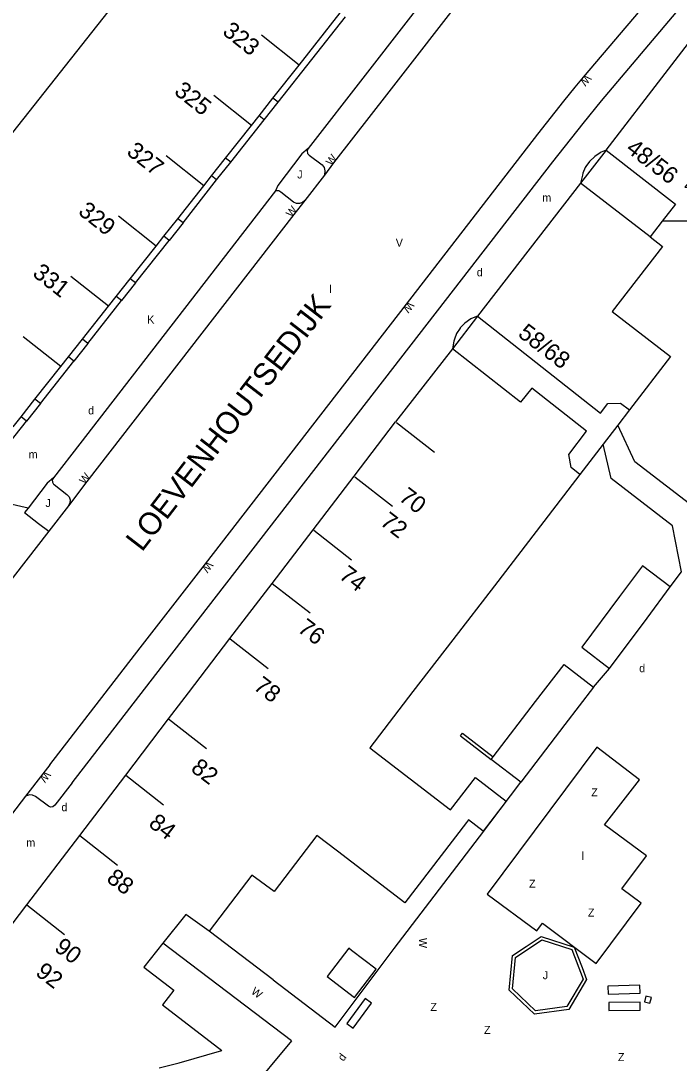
# Model space of a CAD drawing. Extents: x 134999 to 136502, y 457398 to 459002.
# Drawn here: x 135907.7 to 135948.8, y 457636 to 457701.1 of the extents above; entities that cross this region are included whole.
import ezdxf

# ---------------------------------------------------------------- set-up
doc = ezdxf.new("R2010")
doc.units = 0
for name, color, linetype in [('RI_DGTB_15', 7, 'Continuous'), ('RI_DGTB_2', 7, 'Continuous'), ('RI_DGTB_29', 7, 'Continuous'), ('RI_DGTB_30', 7, 'Continuous'), ('RI_DGTB_31', 7, 'Continuous'), ('RI_DGTB_32', 7, 'Continuous'), ('RI_DGTB_35', 7, 'Continuous'), ('RI_DGTB_36', 7, 'Continuous'), ('RI_DGTB_37', 7, 'Continuous'), ('RI_DGTB_4', 7, 'Continuous'), ('RI_DGTB_43', 7, 'Continuous'), ('RI_DGTB_48', 7, 'Continuous'), ('RI_DGTB_5', 7, 'Continuous'), ('RI_DGTB_53', 7, 'Continuous'), ('RI_DGTB_54', 7, 'Continuous'), ('RI_DGTB_6', 7, 'Continuous'), ('RI_DGTB_7', 7, 'Continuous')]:
    doc.layers.add(name, color=color, linetype=linetype)

msp = doc.modelspace()

# ---------------------------------------------------------------- linework, layer by layer
at = {"layer": 'RI_DGTB_15'}
for p, q in [((135925.039, 457698.287), (135922.686, 457700.148)), ((135922.062, 457694.522), (135919.709, 457696.383)), ((135919.084, 457690.756), (135916.731, 457692.617)), ((135916.107, 457686.991), (135913.754, 457688.852)), ((135913.13, 457683.226), (135910.777, 457685.087)), ((135910.153, 457679.46), (135907.8, 457681.321)), ((135931.13, 457675.971), (135933.494, 457674.124)), ((135928.526, 457672.586), (135930.89, 457670.739)), ((135925.956, 457669.245), (135928.321, 457667.399)), ((135923.37, 457665.924), (135925.735, 457664.078)), ((135920.739, 457662.463), (135923.104, 457660.617)), ((135916.889, 457657.459), (135919.254, 457655.613)), ((135914.21, 457653.945), (135916.575, 457652.099)), ((135911.342, 457650.182), (135913.707, 457648.336)), ((135908.029, 457645.85), (135910.394, 457644.004))]:
    msp.add_line(p, q, dxfattribs=at)
at = {"layer": 'RI_DGTB_2'}
for p, q in [((135944.221, 457692.971), (135942.631, 457690.921)), ((135944.221, 457692.971), (135948.561, 457689.611)), ((135942.631, 457690.921), (135936.201, 457682.601)), ((135946.971, 457687.561), (135942.631, 457690.921)), ((135948.561, 457689.611), (135947.731, 457688.541)), ((135947.731, 457688.541), (135946.971, 457687.561)), ((135936.201, 457682.601), (135934.621, 457680.581)), ((135936.201, 457682.601), (135943.873, 457676.555)), ((135934.621, 457680.581), (135931.075, 457676.014)), ((135938.871, 457677.231), (135934.621, 457680.581)), ((135939.581, 457678.121), (135938.871, 457677.231)), ((135943.001, 457675.428), (135939.581, 457678.121))]:
    msp.add_line(p, q, dxfattribs=at)
for points in [[(135944.221, 457692.971), (135951.611, 457702.579), (135952.535, 457703.744)], [(135913.093, 457701.609), (135910.117, 457697.843)], [(135925.039, 457698.287), (135927.617, 457701.547)], [(135923.408, 457696.224), (135925.039, 457698.287)], [(135910.117, 457697.843), (135907.141, 457694.077)], [(135922.54, 457695.126), (135923.408, 457696.224)], [(135922.062, 457694.522), (135922.54, 457695.126)], [(135920.446, 457692.478), (135922.062, 457694.522)], [(135919.576, 457691.378), (135920.446, 457692.478)], [(135919.084, 457690.756), (135919.576, 457691.378)], [(135917.458, 457688.699), (135919.084, 457690.756)], [(135916.588, 457687.599), (135917.458, 457688.699)], [(135916.107, 457686.991), (135916.588, 457687.599)], [(135914.49, 457684.946), (135916.107, 457686.991)], [(135913.622, 457683.848), (135914.49, 457684.946)], [(135913.13, 457683.226), (135913.622, 457683.848)], [(135911.503, 457681.168), (135913.13, 457683.226)], [(135910.633, 457680.067), (135911.503, 457681.168)], [(135910.153, 457679.46), (135910.633, 457680.067)], [(135908.539, 457677.419), (135910.153, 457679.46)], [(135907.669, 457676.319), (135908.539, 457677.419)], [(135907.177, 457675.696), (135907.669, 457676.319)]]:
    msp.add_lwpolyline(points, dxfattribs=at)
at = {"layer": 'RI_DGTB_32'}
for p, q in [((135939.235, 457643.259), (135940.175, 457643.883)), ((135940.175, 457643.883), (135942.24, 457643.218)), ((135942.24, 457643.218), (135942.727, 457641.932))]:
    msp.add_line(p, q, dxfattribs=at)
for points in [[(135942.727, 457641.932), (135943.008, 457641.189), (135941.9, 457639.323), (135939.751, 457639.026), (135938.179, 457640.522), (135938.368, 457642.683), (135939.235, 457643.259)], [(135939.819, 457639.237), (135938.387, 457640.6), (135938.559, 457642.57), (135940.205, 457643.663), (135942.087, 457643.057), (135942.787, 457641.208), (135941.777, 457639.508), (135939.819, 457639.237)], [(135946.335, 457640.84), (135944.34, 457640.776), (135944.356, 457640.277), (135946.351, 457640.34), (135946.335, 457640.84)], [(135928.426, 457638.148), (135929.577, 457639.703), (135929.175, 457640), (135928.024, 457638.446), (135928.426, 457638.148)], [(135944.399, 457639.257), (135946.353, 457639.285), (135946.346, 457639.785), (135944.392, 457639.757), (135944.399, 457639.257)]]:
    msp.add_lwpolyline(points, dxfattribs=at)
msp.add_lwpolyline([(135946.625, 457639.797), (135946.966, 457639.707), (135947.059, 457640.06), (135946.718, 457640.15)], close=True, dxfattribs=at)
at = {"layer": 'RI_DGTB_4'}
for p, q in [((135928.481, 457672.621), (135931.075, 457676.014)), ((135925.921, 457669.273), (135928.481, 457672.621)), ((135923.355, 457665.917), (135925.921, 457669.273)), ((135920.723, 457662.475), (135923.355, 457665.917)), ((135918.133, 457659.086), (135920.723, 457662.475)), ((135916.889, 457657.459), (135918.133, 457659.086)), ((135914.21, 457653.957), (135916.889, 457657.459)), ((135911.342, 457650.182), (135914.21, 457653.957)), ((135908.029, 457645.85), (135911.342, 457650.182)), ((135903.275, 457639.6), (135908.029, 457645.85))]:
    msp.add_line(p, q, dxfattribs=at)
at = {"layer": 'RI_DGTB_48'}
for p, q in [((135935.126, 457656.406), (135935.248, 457656.566)), ((135935.126, 457656.406), (135937.047, 457654.934)), ((135935.248, 457656.566), (135937.169, 457655.094))]:
    msp.add_line(p, q, dxfattribs=at)
at = {"layer": 'RI_DGTB_5'}
for p, q in [((135943.873, 457676.555), (135944.338, 457677.151)), ((135944.338, 457677.151), (135945.133, 457677.183)), ((135945.133, 457677.183), (135945.687, 457676.756)), ((135945.687, 457676.756), (135944.95, 457675.797)), ((135944.95, 457675.797), (135944.041, 457674.616)), ((135941.894, 457673.972), (135943.001, 457675.428)), ((135944.041, 457674.616), (135942.59, 457672.729)), ((135942.037, 457673.156), (135941.894, 457673.972)), ((135942.59, 457672.729), (135942.037, 457673.156)), ((135942.59, 457672.729), (135939.85, 457669.166)), ((135939.85, 457669.166), (135937.245, 457665.778)), ((135937.245, 457665.778), (135934.653, 457662.407)), ((135934.653, 457662.407), (135932.16, 457659.167)), ((135932.16, 457659.167), (135929.467, 457655.665)), ((135916.508, 457639.607), (135920.223, 457636.763))]:
    msp.add_line(p, q, dxfattribs=at)
for points in [[(135952.724, 457695.466), (135952.761, 457694.557), (135952.501, 457694.547), (135949.142, 457690.671), (135952.369, 457690.595), (135952.458, 457688.537), (135947.731, 457688.541)], [(135946.971, 457687.561), (135947.75, 457686.965), (135944.607, 457682.898), (135948.247, 457680.085), (135945.687, 457676.756)], [(135929.467, 457655.665), (135934.509, 457651.789)], [(135935.508, 457651.004), (135931.644, 457645.977), (135927.433, 457649.214)], [(135926.157, 457650.189), (135923.489, 457646.684), (135922.1, 457647.716)], [(135927.433, 457649.214), (135926.157, 457650.189)], [(135922.1, 457647.716), (135919.435, 457644.216)], [(135917.958, 457645.254), (135916.53, 457643.456)], [(135919.435, 457644.216), (135917.958, 457645.254)], [(135916.53, 457643.456), (135915.336, 457641.952), (135917.219, 457640.527), (135916.508, 457639.607)], [(135916.53, 457643.456), (135915.336, 457641.952), (135917.219, 457640.527), (135916.508, 457639.607)], [(135916.293, 457635.671), (135917.558, 457635.997), (135920.223, 457636.763)]]:
    msp.add_lwpolyline(points, dxfattribs=at)
at = {"layer": 'RI_DGTB_53'}
for p, q in [((135922.871, 457694.865), (135923.738, 457695.964)), ((135920.771, 457692.221), (135922.871, 457694.865)), ((135919.893, 457691.127), (135920.771, 457692.221)), ((135925.667, 457692.658), (135926.48, 457692.055)), ((135926.623, 457691.426), (135925.403, 457689.839)), ((135917.793, 457688.434), (135919.893, 457691.127)), ((135924.704, 457689.737), (135923.904, 457690.362)), ((135917.793, 457688.434), (135916.921, 457687.335)), ((135914.821, 457684.684), (135916.921, 457687.335)), ((135914.821, 457684.684), (135913.945, 457683.593)), ((135911.837, 457680.904), (135913.945, 457683.593)), ((135913.945, 457683.593), (135913.622, 457683.848)), ((135911.837, 457680.904), (135911.503, 457681.168)), ((135911.837, 457680.904), (135910.977, 457679.795)), ((135908.882, 457677.148), (135910.977, 457679.795)), ((135910.977, 457679.795), (135910.633, 457680.067)), ((135908.882, 457677.148), (135908.011, 457676.049)), ((135908.882, 457677.148), (135908.539, 457677.419)), ((135905.896, 457673.396), (135908.011, 457676.049)), ((135908.011, 457676.049), (135907.669, 457676.319)), ((135909.742, 457672.09), (135910.529, 457671.485)), ((135908.108, 457670.63), (135904.345, 457671.479)), ((135909.464, 457654.585), (135915.12, 457661.898)), ((135910.871, 457653.474), (135916.102, 457660.231)), ((135910.871, 457653.474), (135909.783, 457652.067)), ((135907.948, 457652.642), (135905.338, 457649.249)), ((135909.384, 457652.008), (135908.569, 457652.616)), ((135939.235, 457643.259), (135940.175, 457643.883))]:
    msp.add_line(p, q, dxfattribs=at)
for points in [[(135942.295, 457696.905), (135942.819, 457697.532), (135949.455, 457705.364), (135955.523, 457712.562), (135956.706, 457713.983)], [(135943.943, 457696.054), (135951.565, 457705.082), (135957.576, 457712.213)], [(135939.891, 457711.201), (135937.936, 457708.847), (135934.408, 457704.407), (135929.176, 457697.669), (135925.613, 457693.073)], [(135941.746, 457710.614), (135941.306, 457710.092), (135939.282, 457707.641), (135936.259, 457703.87), (135935.526, 457702.906), (135930.645, 457696.623), (135927.198, 457692.179), (135926.623, 457691.426)], [(135923.738, 457695.964), (135927.939, 457701.293)], [(135939.963, 457693.98), (135941.587, 457696.043), (135942.295, 457696.905)], [(135923.738, 457695.964), (135923.408, 457696.224)], [(135940.903, 457692.251), (135942.788, 457694.647), (135943.943, 457696.054)], [(135922.871, 457694.865), (135922.54, 457695.126)], [(135915.12, 457661.898), (135919.188, 457667.136), (135931.745, 457683.355), (135939.963, 457693.98)], [(135925.613, 457693.073), (135925.223, 457692.745), (135923.706, 457690.769), (135923.575, 457690.433)], [(135925.613, 457693.073), (135925.556, 457692.931), (135925.577, 457692.778), (135925.667, 457692.658)], [(135916.102, 457660.231), (135934.695, 457684.239), (135940.903, 457692.251)], [(135920.771, 457692.221), (135920.446, 457692.478)], [(135926.48, 457692.055), (135926.605, 457691.888), (135926.658, 457691.689), (135926.623, 457691.426)], [(135919.893, 457691.127), (135919.576, 457691.378)], [(135923.575, 457690.433), (135911.342, 457674.64), (135909.696, 457672.512)], [(135923.904, 457690.362), (135923.776, 457690.436), (135923.575, 457690.433)], [(135925.403, 457689.839), (135924.707, 457688.953), (135911.79, 457672.285), (135910.639, 457670.769)], [(135925.403, 457689.839), (135925.258, 457689.705), (135925.072, 457689.639), (135924.875, 457689.651), (135924.704, 457689.737)], [(135917.793, 457688.434), (135917.458, 457688.699)], [(135916.921, 457687.335), (135916.588, 457687.599)], [(135914.821, 457684.684), (135914.49, 457684.946)], [(135909.696, 457672.512), (135909.302, 457672.178), (135908.108, 457670.63)], [(135909.696, 457672.512), (135909.623, 457672.385), (135909.627, 457672.239), (135909.706, 457672.117), (135909.742, 457672.09)], [(135910.529, 457671.485), (135910.667, 457671.335), (135910.735, 457671.146), (135910.724, 457670.946), (135910.639, 457670.769)], [(135908.108, 457670.63), (135907.895, 457670.354), (135908.764, 457669.672), (135909.397, 457669.19)], [(135910.639, 457670.769), (135909.397, 457669.19)], [(135909.397, 457669.19), (135905.73, 457664.467)], [(135909.464, 457654.585), (135909.035, 457654.038), (135907.948, 457652.642)], [(135936.324, 457650.109), (135938.896, 457653.517)], [(135908.569, 457652.616), (135908.388, 457652.711), (135908.192, 457652.726), (135907.948, 457652.642)], [(135909.783, 457652.067), (135909.664, 457651.972), (135909.516, 457651.952), (135909.384, 457652.008)], [(135930.98, 457643.119), (135936.324, 457650.109)], [(135923.429, 457641.175), (135919.435, 457644.216)], [(135924.566, 457637.364), (135916.53, 457643.456)], [(135923.429, 457641.175), (135927.304, 457638.225), (135930.98, 457643.119)], [(135924.566, 457637.364), (135921.806, 457634.033)]]:
    msp.add_lwpolyline(points, dxfattribs=at)
at = {"layer": 'RI_DGTB_54'}
msp.add_line((135943.447, 457659.451), (135944.445, 457660.619), dxfattribs=at)
for points in [[(135950.254, 457667.809), (135949.971, 457670.476), (135946.027, 457673.507), (135944.95, 457675.797)], [(135948.233, 457665.704), (135948.932, 457666.642), (135948.381, 457669.515), (135944.536, 457672.47), (135944.041, 457674.616)], [(135939.89, 457644.228), (135940.245, 457644.705), (135943.614, 457642.197), (135946.421, 457645.965), (135945.218, 457646.861), (135946.741, 457648.906), (135944.132, 457650.849), (135946.317, 457653.666), (135943.654, 457655.694), (135936.802, 457646.528), (135939.89, 457644.228)]]:
    msp.add_lwpolyline(points, dxfattribs=at)
at = {"layer": 'RI_DGTB_6'}
for p, q in [((135937.047, 457654.934), (135937.169, 457655.094)), ((135929.855, 457641.839), (135928.327, 457643.002))]:
    msp.add_line(p, q, dxfattribs=at)
for points in [[(135948.233, 457665.704), (135946.504, 457667.031), (135945.063, 457665.097)], [(135946.782, 457663.756), (135948.233, 457665.704)], [(135945.063, 457665.097), (135942.716, 457661.946), (135944.445, 457660.619)], [(135944.445, 457660.619), (135946.782, 457663.756)], [(135939.81, 457658.54), (135941.599, 457660.87), (135943.447, 457659.451)], [(135943.447, 457659.451), (135941.658, 457657.121)], [(135937.169, 457655.094), (135939.81, 457658.54)], [(135941.658, 457657.121), (135938.896, 457653.517)], [(135938.896, 457653.517), (135937.047, 457654.934)], [(135934.509, 457651.789), (135936.063, 457653.81), (135937.983, 457652.334), (135936.541, 457650.458), (135935.628, 457651.16), (135935.508, 457651.004)], [(135928.327, 457643.002), (135928.144, 457643.141), (135926.799, 457641.374), (135928.51, 457640.072), (135929.855, 457641.839)]]:
    msp.add_lwpolyline(points, dxfattribs=at)
at = {"layer": 'RI_DGTB_7'}
for points in [[(135943.849, 457692.815), (135943.521, 457692.581)], [(135944.221, 457692.971), (135943.924, 457692.858), (135943.849, 457692.815)], [(135943.188, 457692.265), (135942.956, 457691.953), (135942.921, 457691.891)], [(135943.521, 457692.581), (135943.188, 457692.265)], [(135942.743, 457691.416), (135942.631, 457690.921)], [(135942.921, 457691.891), (135942.776, 457691.544), (135942.743, 457691.416)], [(135935.772, 457682.44), (135935.401, 457682.171)], [(135936.201, 457682.601), (135935.911, 457682.515), (135935.772, 457682.44)], [(135935.108, 457681.872), (135934.882, 457681.524), (135934.881, 457681.521)], [(135935.401, 457682.171), (135935.116, 457681.882), (135935.108, 457681.872)], [(135934.721, 457681.059), (135934.621, 457680.581)], [(135934.881, 457681.521), (135934.747, 457681.171), (135934.721, 457681.059)]]:
    msp.add_lwpolyline(points, dxfattribs=at)

# ---------------------------------------------------------------- texts
at = {"layer": 'RI_DGTB_29'}
for p in [(135936.146, 457685.102), (135911.864, 457676.476), (135946.296, 457660.379), (135910.191, 457651.698)]:
    msp.add_text('d', height=0.5, dxfattribs=at).set_placement(p)
msp.add_text('d', height=0.499, rotation=52.55923, dxfattribs=at).set_placement((135927.807, 457636.046))
at = {"layer": 'RI_DGTB_30'}
for rotation, p in [(230.09126, (135942.961, 457697.741)), (52.20083, (135927.065, 457691.966)), (51.87047, (135924.572, 457688.742)), (232.25388, (135931.879, 457683.568)), (52.22746, (135911.656, 457672.073)), (232.16283, (135919.322, 457667.348)), (232.16283, (135909.17, 457654.251)), (268.51613, (135932.546, 457643.797)), (323.59606, (135922.004, 457640.346))]:
    msp.add_text('W', height=0.5, rotation=rotation, dxfattribs=at).set_placement(p)
for s, p in [('V', (135931.084, 457686.949)), ('K', (135915.552, 457682.153))]:
    msp.add_text(s, height=0.5, dxfattribs=at).set_placement(p)
at = {"layer": 'RI_DGTB_31'}
for p in [(135924.93, 457691.211), (135909.195, 457670.695), (135940.269, 457641.21)]:
    msp.add_text('J', height=0.5, dxfattribs=at).set_placement(p)
at = {"layer": 'RI_DGTB_32'}
for p in [(135943.299, 457652.631), (135939.413, 457646.925), (135943.091, 457645.124), (135933.25, 457639.232), (135936.596, 457637.792), (135944.965, 457636.094)]:
    msp.add_text('Z', height=0.5, dxfattribs=at).set_placement(p)
at = {"layer": 'RI_DGTB_35'}
for s, rotation, p in [('48/56', 322.6545, (135945.402, 457692.934)), ('92', 322.6458, (135908.513, 457641.51))]:
    msp.add_text(s, height=1.054, rotation=rotation, dxfattribs=at).set_placement(p)
at = {"layer": 'RI_DGTB_36'}
for s, rotation, p in [('323', 321.6803, (135920.193, 457700.266)), ('325', 321.6803, (135917.176, 457696.532)), ('327', 321.6803, (135914.205, 457692.761)), ('329', 321.6815, (135911.183, 457689.032)), ('331', 321.6815, (135908.327, 457685.17)), ('58/68', 322.6545, (135938.657, 457681.393)), ('70', 322.6545, (135931.214, 457671.165)), ('72', 322.6458, (135930.043, 457669.632)), ('74', 322.6458, (135927.474, 457666.29)), ('76', 322.6458, (135924.889, 457662.969)), ('78', 322.6458, (135922.133, 457659.364)), ('82', 322.6458, (135918.216, 457654.248)), ('84', 322.6458, (135915.577, 457650.801)), ('88', 322.6458, (135912.947, 457647.365)), ('90', 322.6545, (135909.684, 457643.045))]:
    msp.add_text(s, height=1.054, rotation=rotation, dxfattribs=at).set_placement(p)
at = {"layer": 'RI_DGTB_37'}
msp.add_text('LOEVENHOUTSEDIJK', height=1.40192, rotation=52.43441, dxfattribs=at).set_placement((135915.223, 457667.841))
at = {"layer": 'RI_DGTB_43'}
for s, p in [('m', (135940.24, 457689.764)), ('l', (135926.929, 457684.049)), ('m', (135908.148, 457673.732)), ('m', (135908, 457649.489)), ('l', (135942.699, 457648.661))]:
    msp.add_text(s, height=0.5, dxfattribs=at).set_placement(p)

doc.saveas('drawing.dxf')
